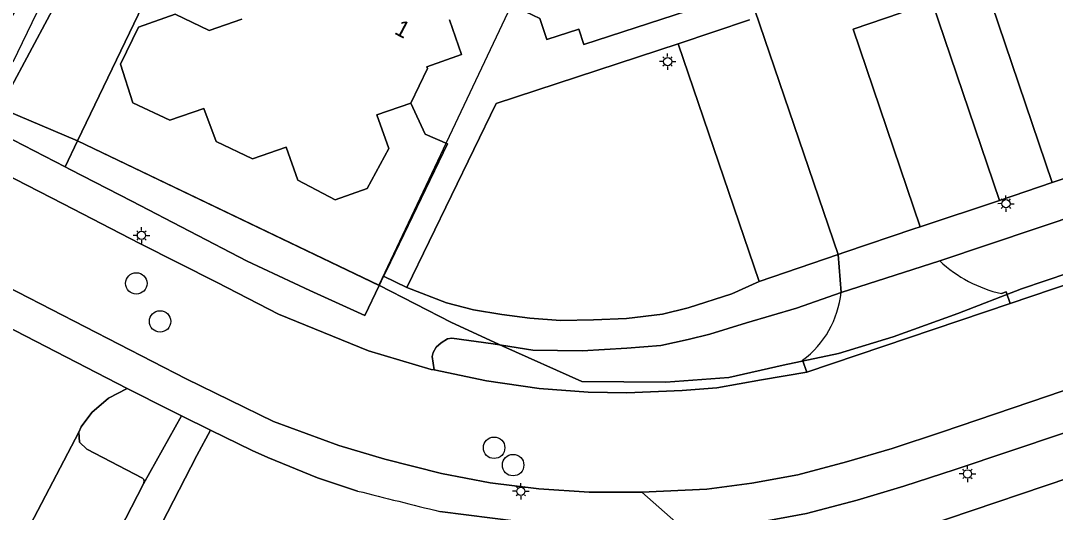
# Model space of a CAD drawing. Extents: x 124901 to 125496, y 515369 to 515789.
# Drawn here: x 125170.8 to 125233.4, y 515610.2 to 515640 of the extents above; entities that cross this region are included whole.
import ezdxf

# ---------------------------------------------------------------- set-up
doc = ezdxf.new("R2010")
doc.units = 0
for name, color, linetype in [('Gebouw', 7, 'Continuous'), ('Lichtmast', 7, 'Continuous'), ('Onbegroeid terrein', 7, 'Continuous'), ('Parkeren', 7, 'Continuous'), ('Perceelsgrenzen', 7, 'Continuous'), ('Putten', 7, 'Continuous'), ('Teksten', 7, 'Continuous'), ('Vegetatie', 7, 'Continuous'), ('Voetpad', 7, 'Continuous'), ('Water', 7, 'Continuous'), ('Wegen drempel verkeerseiland', 7, 'Continuous'), ('Wegen lokale weg', 7, 'Continuous')]:
    doc.layers.add(name, color=color, linetype=linetype)

msp = doc.modelspace()

# ---------------------------------------------------------------- linework, layer by layer
at = {"layer": 'Gebouw'}
msp.add_lwpolyline([(125184.21, 515640.06), (125182.23, 515639.36), (125180.17, 515640.35), (125177.96, 515639.57), (125176.87, 515637.34), (125177.62, 515634.99), (125179.84, 515633.95), (125181.9, 515634.65), (125182.66, 515632.65), (125184.85, 515631.6), (125186.89, 515632.3), (125187.6, 515630.3), (125189.85, 515629.11), (125191.8, 515629.81), (125193.11, 515632.23), (125192.39, 515634.26), (125194.44, 515634.98), (125195.44, 515637.07), (125195.4, 515637.17), (125197.51, 515637.91), (125196.77, 515640.01)], dxfattribs=at)
at = {"layer": 'Lichtmast'}
for p, q in [((125209.982, 515637.787), (125209.982, 515637.987)), ((125209.682, 515637.488), (125209.482, 515637.487)), ((125209.77, 515637.275), (125209.698, 515637.204)), ((125209.77, 515637.699), (125209.7, 515637.77)), ((125210.194, 515637.699), (125210.265, 515637.771)), ((125210.194, 515637.275), (125210.264, 515637.204)), ((125210.282, 515637.487), (125210.482, 515637.487)), ((125209.982, 515637.187), (125209.982, 515636.987)), ((125230.25, 515629.099), (125230.18, 515629.17)), ((125230.462, 515629.187), (125230.462, 515629.387)), ((125230.674, 515629.099), (125230.745, 515629.171)), ((125230.162, 515628.888), (125229.962, 515628.887)), ((125230.25, 515628.675), (125230.178, 515628.604)), ((125230.462, 515628.587), (125230.462, 515628.387)), ((125230.674, 515628.675), (125230.744, 515628.604)), ((125230.762, 515628.887), (125230.962, 515628.887)), ((125177.921, 515627.181), (125177.851, 515627.252)), ((125178.133, 515627.269), (125178.133, 515627.469)), ((125178.345, 515627.181), (125178.416, 515627.253)), ((125177.833, 515626.97), (125177.633, 515626.969)), ((125177.921, 515626.757), (125177.849, 515626.686)), ((125178.133, 515626.669), (125178.133, 515626.469)), ((125178.345, 515626.757), (125178.415, 515626.686)), ((125178.433, 515626.969), (125178.633, 515626.969)), ((125228.134, 515612.831), (125228.134, 515613.031)), ((125227.834, 515612.532), (125227.634, 515612.531)), ((125227.922, 515612.319), (125227.85, 515612.248)), ((125227.922, 515612.743), (125227.852, 515612.814)), ((125228.134, 515612.231), (125228.134, 515612.031)), ((125228.346, 515612.743), (125228.417, 515612.815)), ((125228.346, 515612.319), (125228.416, 515612.248)), ((125228.434, 515612.531), (125228.634, 515612.531)), ((125200.885, 515611.69), (125200.815, 515611.761)), ((125201.097, 515611.778), (125201.097, 515611.978)), ((125201.309, 515611.69), (125201.38, 515611.762)), ((125200.797, 515611.479), (125200.597, 515611.478)), ((125200.885, 515611.266), (125200.813, 515611.195)), ((125201.097, 515611.178), (125201.097, 515610.978)), ((125201.309, 515611.266), (125201.379, 515611.195)), ((125201.397, 515611.478), (125201.597, 515611.478))]:
    msp.add_line(p, q, dxfattribs=at)
for centre in [(125209.982, 515637.487), (125230.462, 515628.887), (125178.133, 515626.969), (125228.134, 515612.531), (125201.097, 515611.478)]:
    msp.add_circle(centre, 0.25, dxfattribs=at)
at = {"layer": 'Onbegroeid terrein'}
for points in [[(125187.4, 515660), (125174.27, 515632.7), (125192.524, 515623.938), (125192.789, 515624.489), (125192.942, 515624.806), (125196.657, 515632.518), (125195.299, 515633.085), (125194.44, 515634.98), (125192.39, 515634.26), (125193.11, 515632.23), (125191.8, 515629.81), (125189.85, 515629.11), (125187.6, 515630.3), (125186.89, 515632.3), (125184.85, 515631.6), (125182.66, 515632.65), (125181.9, 515634.65), (125179.84, 515633.95), (125177.62, 515634.99), (125176.87, 515637.34), (125177.96, 515639.57), (125180.17, 515640.35), (125182.23, 515639.36), (125184.21, 515640.06)], [(125253.666, 515601.838), (125250.386, 515611.137), (125249.51, 515610.836), (125247.457, 515616.747), (125213.779, 515605.381)]]:
    msp.add_lwpolyline(points, dxfattribs=at)
at = {"layer": 'Parkeren'}
for points in [[(125233.979, 515643.759), (125229.195, 515642.153), (125233.251, 515630.172), (125238.032, 515631.786)], [(125225.263, 515627.487), (125230.065, 515629.086), (125225.997, 515641.077), (125224.185, 515640.464), (125224.129, 515640.445), (125221.204, 515639.453)], [(125178.191, 515612.28), (125174.82, 515614.019), (125174.385, 515614.445), (125174.335, 515615.051), (125163.07, 515593.544), (125163.396, 515593.93), (125163.871, 515594.101), (125164.433, 515593.996), (125167.809, 515592.247), (125167.966, 515592.212), (125168.091, 515592.263), (125168.163, 515592.356), (125178.25, 515611.924), (125178.3, 515612.082), (125178.275, 515612.197)]]:
    msp.add_lwpolyline(points, close=True, dxfattribs=at)
for points in [[(125214.939, 515640.006), (125210.629, 515638.558), (125215.52, 515624.183), (125220.296, 515625.802), (125215.267, 515640.605)], [(125250.096, 515623.081), (125232.98, 515617.241), (125226.626, 515615.071), (125223.568, 515614.076), (125220.812, 515613.256), (125217.87, 515612.476), (125215.071, 515611.964), (125212.354, 515611.614), (125208.419, 515611.43), (125211.16, 515609.005), (125212.688, 515609.237), (125215.441, 515609.592), (125218.394, 515610.132), (125221.462, 515610.945), (125224.282, 515611.784), (125227.385, 515612.794), (125250.18, 515620.436)]]:
    msp.add_lwpolyline(points, dxfattribs=at)
at = {"layer": 'Perceelsgrenzen'}
for points in [[(125206.879, 515698.908), (125203.838, 515695.207), (125202.196, 515692.925), (125200.985, 515691.242), (125197.49, 515685.808), (125194.8, 515681.882), (125188.291, 515671.442), (125185.249, 515666.648), (125183.151, 515662.845), (125180.957, 515659.294), (125178.897, 515655.43), (125176.655, 515650.659), (125174.076, 515645.195), (125170.337, 515637.458)], [(125237.64, 515672.68), (125227.13, 515677.83), (125226.52, 515676.61), (125221.89, 515678.87), (125222.5, 515680.1), (125216.94, 515682.78), (125209.721, 515686.26), (125210.897, 515688.662), (125202.196, 515692.925), (125200.985, 515691.242), (125197.49, 515685.808), (125194.8, 515681.882), (125188.291, 515671.442), (125185.249, 515666.648), (125183.151, 515662.845), (125180.957, 515659.294), (125178.897, 515655.43), (125176.655, 515650.659), (125174.076, 515645.195), (125170.337, 515637.458)], [(125169.164, 515634.843), (125174.27, 515632.7), (125187.4, 515660), (125205.45, 515651.36), (125192.5, 515623.95), (125196.9, 515621.688), (125200.012, 515620.26), (125204.781, 515618.122), (125209.877, 515618.089), (125213.687, 515618.375), (125216.983, 515619.111), (125220.322, 515619.811), (125223.632, 515620.827), (125227.545, 515622.243), (125231.395, 515623.724), (125235.702, 515625.179)], [(125235.702, 515625.179), (125231.395, 515623.724), (125227.545, 515622.243), (125223.632, 515620.827), (125220.322, 515619.811), (125216.983, 515619.111), (125213.687, 515618.375), (125209.877, 515618.089), (125204.781, 515618.122), (125200.012, 515620.26), (125196.9, 515621.688), (125192.5, 515623.95), (125174.27, 515632.7), (125169.164, 515634.843)]]:
    msp.add_lwpolyline(points, dxfattribs=at)
msp.add_lwpolyline([(125174.27, 515632.7), (125187.4, 515660), (125205.45, 515651.36), (125192.5, 515623.95)], close=True, dxfattribs=at)
at = {"layer": 'Putten'}
for centre in [(125177.82, 515624.06), (125179.26, 515621.76), (125199.48, 515614.11), (125200.63, 515613.06)]:
    msp.add_circle(centre, 0.65, dxfattribs=at)
at = {"layer": 'Vegetatie'}
for points in [[(125200.188, 515680.439), (125200.611, 515681.278), (125196.996, 515685.303), (125195.379, 515683.884), (125195.285, 515682.813), (125187.156, 515666.668), (125180.781, 515654.997), (125172.596, 515640.32), (125170.128, 515635.721), (125168.879, 515634.453), (125168.493, 515633.693), (125173.508, 515631.116), (125174.27, 515632.7), (125187.4, 515660)], [(125238.189, 515629.367), (125226.45, 515625.424)], [(125230.197, 515623.446), (125230.478, 515623.559), (125230.725, 515622.835), (125237.085, 515625.005)], [(125220.48, 515623.511), (125217.774, 515622.566), (125214.766, 515621.674), (125212.537, 515620.988), (125211.223, 515620.665), (125209.575, 515620.311), (125207.519, 515620.137), (125204.804, 515619.975), (125201.82, 515620.02), (125199.419, 515620.405), (125196.926, 515620.749), (125196.65, 515620.713), (125196.276, 515620.469), (125195.965, 515620.202), (125195.782, 515619.879), (125195.733, 515619.635), (125195.842, 515618.82), (125199.021, 515618.155), (125202.215, 515617.692), (125205.167, 515617.486), (125207.503, 515617.437), (125210.857, 515617.578), (125212.968, 515617.737), (125215.663, 515618.221), (125218.409, 515618.693), (125218.156, 515619.406)], [(125191.213, 515611.494), (125188.797, 515612.29), (125185.774, 515613.522), (125184.829, 515613.95), (125182.302, 515615.173), (125181.49, 515613.636), (125170.845, 515592.98), (125172.729, 515593.613), (125187.619, 515598.624), (125192.381, 515600.226), (125210.899, 515606.458)], [(125210.899, 515606.458), (125207.754, 515609.212), (125204.792, 515609.236), (125202.565, 515609.454), (125196.195, 515610.253)]]:
    msp.add_lwpolyline(points, dxfattribs=at)
for points in [[(125200.132, 515641.111), (125202.249, 515640.101), (125202.665, 515638.819), (125204.616, 515639.452), (125204.917, 515638.527), (125212.749, 515641.07), (125212.446, 515642.002), (125209.194, 515651.607), (125203.488, 515649.692), (125203.769, 515648.508)], [(125230.065, 515629.086), (125233.251, 515630.172), (125229.195, 515642.153), (125225.997, 515641.077)], [(125207.497, 515621.946), (125209.677, 515622.193), (125211.231, 515622.572), (125213.868, 515623.433), (125215.52, 515624.183), (125210.629, 515638.558), (125199.613, 515634.952), (125194.195, 515623.812), (125196.598, 515622.887), (125198.235, 515622.454), (125199.942, 515622.184), (125201.637, 515621.958), (125203.505, 515621.819), (125205.488, 515621.849)], [(125192.524, 515623.938), (125174.27, 515632.7), (125173.508, 515631.116), (125173.823, 515630.954), (125177.541, 515629.044), (125184.524, 515625.4), (125188.333, 515623.629), (125191.652, 515622.128)], [(125174.82, 515614.019), (125178.191, 515612.28), (125178.275, 515612.197), (125178.3, 515612.082), (125178.25, 515611.924), (125180.558, 515616.052), (125179.871, 515616.395), (125177.259, 515617.702), (125176.144, 515617.121), (125175.125, 515616.24), (125174.481, 515615.378), (125174.335, 515615.051), (125174.385, 515614.445)]]:
    msp.add_lwpolyline(points, close=True, dxfattribs=at)
for centre, radius, start, end in [((125231.913, 515631.236), 7.976, 226.76857, 257.57327), ((125214.622, 515624.117), 5.889, 306.87605, 354.09217), ((125740.895, 517807.573), 2263.827, 255.947503, 256.077447)]:
    msp.add_arc(centre, radius, start, end, dxfattribs=at)
at = {"layer": 'Voetpad'}
for points in [[(125214.079, 515642.564), (125212.446, 515642.002), (125212.749, 515641.07), (125204.917, 515638.527), (125204.616, 515639.452), (125202.665, 515638.819), (125202.249, 515640.101), (125200.132, 515641.111), (125203.769, 515648.508), (125203.488, 515649.692), (125209.194, 515651.607), (125213.415, 515653.02)], [(125195.44, 515637.07), (125194.44, 515634.98), (125195.299, 515633.085), (125196.657, 515632.518), (125192.942, 515624.806), (125192.789, 515624.489), (125194.195, 515623.812), (125199.613, 515634.952), (125210.629, 515638.558), (125214.939, 515640.006)], [(125196.77, 515640.01), (125197.51, 515637.91), (125195.4, 515637.17), (125195.44, 515637.07)], [(125167.563, 515631.865), (125173.394, 515628.882), (125178.042, 515626.478), (125182.713, 515624.114), (125186.437, 515622.208), (125191.875, 515619.976), (125195.661, 515618.858), (125195.842, 515618.82), (125195.733, 515619.635), (125195.782, 515619.879), (125195.965, 515620.202), (125196.276, 515620.469), (125196.65, 515620.713), (125196.926, 515620.749), (125199.419, 515620.405), (125201.82, 515620.02), (125204.804, 515619.975), (125207.519, 515620.137), (125209.575, 515620.311), (125211.223, 515620.665), (125212.537, 515620.988), (125214.766, 515621.674), (125217.774, 515622.566), (125220.48, 515623.511), (125220.296, 515625.802), (125215.52, 515624.183), (125213.868, 515623.433), (125211.231, 515622.572), (125209.677, 515622.193), (125207.497, 515621.946), (125205.488, 515621.849), (125203.505, 515621.819), (125201.637, 515621.958), (125199.942, 515622.184), (125198.235, 515622.454), (125196.598, 515622.887), (125194.195, 515623.812), (125192.789, 515624.489), (125192.524, 515623.938), (125191.652, 515622.128), (125188.333, 515623.629), (125184.524, 515625.4), (125177.541, 515629.044), (125173.823, 515630.954), (125173.508, 515631.116), (125168.493, 515633.693)], [(125250.18, 515620.436), (125227.385, 515612.794), (125224.282, 515611.784), (125221.462, 515610.945), (125218.394, 515610.132), (125215.441, 515609.592), (125212.688, 515609.237), (125211.16, 515609.005), (125208.419, 515611.43), (125205.238, 515611.433), (125202.191, 515611.628), (125199.245, 515611.981), (125196.302, 515612.552), (125192.868, 515613.416), (125190.088, 515614.255), (125186.126, 515615.692), (125180.839, 515618.291), (125168.595, 515624.582)], [(125169.878, 515621.516), (125177.259, 515617.702), (125179.871, 515616.395), (125180.558, 515616.052), (125182.302, 515615.173), (125184.829, 515613.95), (125185.774, 515613.522), (125188.797, 515612.29), (125191.213, 515611.494)], [(125196.195, 515610.253), (125202.565, 515609.454), (125204.792, 515609.236), (125207.754, 515609.212), (125210.899, 515606.458), (125211.52, 515604.618), (125213.779, 515605.381), (125247.457, 515616.747), (125251.032, 515618.147), (125258.97, 515620.824), (125267.572, 515616.685)], [(125170.845, 515592.98), (125181.49, 515613.636), (125182.302, 515615.173), (125180.558, 515616.052), (125178.25, 515611.924), (125168.163, 515592.356)]]:
    msp.add_lwpolyline(points, dxfattribs=at)
msp.add_lwpolyline([(125230.065, 515629.086), (125225.263, 515627.487), (125224.883, 515627.358), (125220.71, 515625.942), (125220.296, 515625.802), (125220.48, 515623.511), (125226.45, 515625.424), (125238.189, 515629.367), (125244.252, 515631.339), (125249.01, 515633.071), (125248.221, 515635.188), (125243.013, 515633.442), (125242.605, 515633.306), (125238.441, 515631.922), (125238.032, 515631.786), (125233.251, 515630.172)], close=True, dxfattribs=at)
msp.add_arc((125740.895, 517807.573), 2263.827, 255.947503, 256.077447, dxfattribs=at)
at = {"layer": 'Water'}
msp.add_lwpolyline([(125170.128, 515635.721), (125172.596, 515640.32), (125180.781, 515654.997), (125187.156, 515666.668), (125195.285, 515682.813), (125195.379, 515683.884), (125194.392, 515682.414), (125192.555, 515679.056), (125190.653, 515676.366), (125188.218, 515671.565), (125186.362, 515667.901), (125184.321, 515665.211), (125183.301, 515663.263), (125181.353, 515659.97), (125175.972, 515650.971), (125173.143, 515644.477), (125171.334, 515641.973), (125167.705, 515635.978)], dxfattribs=at)
at = {"layer": 'Wegen drempel verkeerseiland'}
for points in [[(125226.45, 515625.424), (125220.48, 515623.511)], [(125218.156, 515619.406), (125218.409, 515618.693), (125230.725, 515622.835), (125230.478, 515623.559), (125230.197, 515623.446)]]:
    msp.add_lwpolyline(points, dxfattribs=at)
for centre, radius, start, end in [((125231.913, 515631.236), 7.976, 226.76857, 257.57327), ((125214.622, 515624.117), 5.889, 306.87605, 354.09217)]:
    msp.add_arc(centre, radius, start, end, dxfattribs=at)
at = {"layer": 'Wegen lokale weg'}
for points in [[(125214.716, 515642.241), (125215.255, 515640.641), (125215.267, 515640.605), (125220.296, 515625.802), (125220.71, 515625.942), (125224.883, 515627.358), (125225.263, 515627.487), (125221.204, 515639.453), (125224.129, 515640.445)], [(125237.085, 515625.005), (125230.725, 515622.835), (125218.409, 515618.693), (125215.663, 515618.221), (125212.968, 515617.737), (125210.857, 515617.578), (125207.503, 515617.437), (125205.167, 515617.486), (125202.215, 515617.692), (125199.021, 515618.155), (125195.842, 515618.82), (125195.661, 515618.858), (125191.875, 515619.976), (125186.437, 515622.208), (125182.713, 515624.114), (125178.042, 515626.478), (125173.394, 515628.882), (125167.563, 515631.865)], [(125168.595, 515624.582), (125180.839, 515618.291), (125186.126, 515615.692), (125190.088, 515614.255), (125192.868, 515613.416), (125196.302, 515612.552), (125199.245, 515611.981), (125202.191, 515611.628), (125205.238, 515611.433), (125208.419, 515611.43), (125212.354, 515611.614), (125215.071, 515611.964), (125217.87, 515612.476), (125220.812, 515613.256), (125223.568, 515614.076), (125226.626, 515615.071), (125232.98, 515617.241), (125250.096, 515623.081)]]:
    msp.add_lwpolyline(points, dxfattribs=at)
msp.add_lwpolyline([(125169.878, 515621.516), (125170.067, 515621.208), (125170.294, 515620.074), (125170.231, 515618.723), (125169.889, 515617.631), (125169.759, 515617.391), (125156.698, 515592.143), (125161.196, 515589.807), (125162.081, 515591.572), (125163.07, 515593.544), (125174.335, 515615.051), (125174.481, 515615.378), (125175.125, 515616.24), (125176.144, 515617.121), (125177.259, 515617.702)], close=True, dxfattribs=at)

# ---------------------------------------------------------------- texts
at = {"layer": 'Teksten'}
msp.add_text('1', height=1, rotation=332.1, dxfattribs=at).set_placement((125193.384, 515639.198))

doc.saveas('drawing.dxf')
